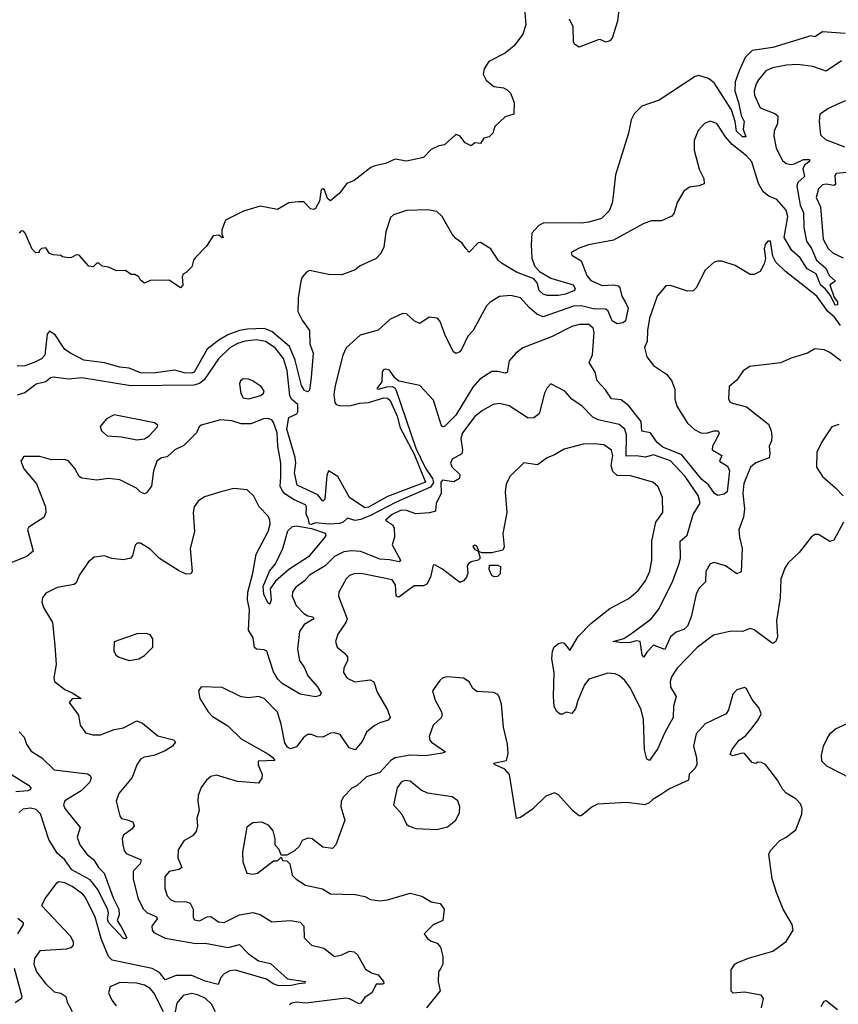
# Model space of a CAD drawing. Extents: x 1443846 to 1577407, y 839182 to 927291.
# Tile 310 of 535: x 1536818 to 1541129, y 857154 to 862342. Entities that reach past the tile are written whole.
import ezdxf

# ---------------------------------------------------------------- set-up
doc = ezdxf.new("R2010")
doc.units = 0

msp = doc.modelspace()

# ---------------------------------------------------------------- linework, layer by layer
at = {"layer": '0CON20XD'}
for points in [[(1539475, 862420), (1539484.2, 862315.8), (1539468, 862265), (1539421.2, 862205), (1539375, 862165.8), (1539288.3, 862121.7), (1539263.6, 862083.6), (1539258.8, 862055), (1539274.1, 862024.1), (1539315, 861990), (1539365, 861982.5), (1539385, 861972.5), (1539402.5, 861955), (1539422.5, 861905), (1539420, 861845), (1539375, 861830), (1539320.7, 861779.3), (1539310, 861745), (1539290, 861725), (1539261.7, 861718.3), (1539245, 861690), (1539215, 861692.5), (1539195, 861677.5), (1539163.1, 861693.1), (1539135, 861730), (1539115, 861737.5), (1539055, 861682.5), (1539025, 861677.5), (1538985, 861657.5), (1538945, 861616.2), (1538855, 861595.8), (1538795, 861606.7), (1538745, 861584.2), (1538687.9, 861572.1), (1538667.1, 861562.9), (1538578.8, 861495), (1538540.3, 861479.7), (1538501.7, 861428.3), (1538455, 861387.5), (1538439.3, 861399.3), (1538423.3, 861445), (1538415, 861451.2), (1538405, 861446.7), (1538397.5, 861385), (1538375, 861347.5), (1538365, 861342.5), (1538350, 861345), (1538315, 861382.5), (1538285, 861382.5), (1538235, 861376.7), (1538175, 861342.5), (1538085, 861360), (1537996.1, 861333.9), (1537902.5, 861285), (1537883.3, 861235), (1537882.5, 861212.5), (1537890, 861195), (1537885, 861192.5), (1537866.7, 861206.7), (1537836.4, 861203.6), (1537801.7, 861148.3), (1537743, 861087), (1537732.5, 861075), (1537725, 861040), (1537695, 861010), (1537678.3, 861001.7), (1537673.3, 860986.7), (1537676.4, 860943.6), (1537665, 860930), (1537605, 860970), (1537505, 860967.5), (1537475, 860953.3), (1537455, 860970), (1537445, 860987.5), (1537425, 861000), (1537405, 861000), (1537375, 861020), (1537328.3, 861018.3), (1537285, 861037.5), (1537253, 861043), (1537235, 861060), (1537225, 861060), (1537205, 861040), (1537183, 861043), (1537131.7, 861101.7), (1537115, 861102.5), (1537091.7, 861088.3), (1537075, 861087.5), (1537043, 861093), (1537035, 861100), (1536995, 861102.5), (1536975, 861110), (1536955, 861140), (1536933, 861137), (1536920, 861125), (1536920, 861115), (1536903, 861113), (1536883, 861133), (1536847, 861217), (1536838.3, 861228.3), (1536825, 861230), (1536815, 861217.5)], [(1539973.6, 862396.4), (1539966.4, 862333.6), (1539938.8, 862245), (1539925, 862230), (1539905, 862223.3), (1539875, 862237.5), (1539863.6, 862236.4), (1539765, 862197.5), (1539740.7, 862210.7), (1539733.6, 862223.6), (1539732, 862305), (1539713.8, 862345)], [(1541165, 862269.2), (1541045, 862277.5), (1541005, 862251.1), (1540985, 862256.5), (1540783.8, 862195), (1540675, 862178.9), (1540638, 862142), (1540606.8, 862073.2), (1540585.5, 862015), (1540583.2, 861965), (1540603.9, 861905), (1540617.5, 861837.5), (1540632.3, 861805), (1540627.3, 861765), (1540641.2, 861725), (1540625, 861725.6), (1540592.9, 861755), (1540586.6, 861805), (1540567.2, 861867.2), (1540475, 862009.6), (1540445, 862031.8), (1540395, 862047.5), (1540375, 862043.1), (1540185, 861917.5), (1540095, 861885.7), (1540053.7, 861846.3), (1540038.6, 861815), (1540024, 861744), (1539955.8, 861524.2), (1539944, 861414), (1539938.6, 861375), (1539922.5, 861335), (1539882, 861295), (1539815, 861274.8), (1539775, 861270.2), (1539578.4, 861271.6), (1539552.2, 861257.8), (1539515, 861217.1), (1539511.1, 861155), (1539515.8, 861085.8), (1539528.7, 861045), (1539555, 861015.7), (1539615, 860980.4), (1539732.3, 860945), (1539742.5, 860925), (1539738.9, 860915), (1539692.2, 860895), (1539655, 860888.8), (1539595, 860889.5), (1539575, 860895.3), (1539554, 860915), (1539542.6, 860955), (1539525.8, 860975.8), (1539435, 861011.9), (1539355, 861059.3), (1539338, 861075), (1539299.1, 861135), (1539245, 861167.5), (1539233.2, 861166.8), (1539185, 861116.7), (1539170, 861135), (1539147, 861167), (1539115, 861188.8), (1539095, 861211.2), (1539042.5, 861305), (1539015, 861330.8), (1538965, 861340), (1538855, 861337.1), (1538785.7, 861314.3), (1538770.3, 861299.7), (1538746.7, 861225), (1538736.4, 861143.6), (1538720.3, 861109.7), (1538695, 861083.8), (1538611.2, 861045), (1538585, 861024.3), (1538515, 860997.8), (1538445, 860998.9), (1538345, 861020), (1538327.6, 861012.4), (1538305, 860985.8), (1538297.8, 860965), (1538284.5, 860875.5), (1538282.5, 860805), (1538305, 860758.5), (1538343.8, 860703.8), (1538346.4, 860633.6), (1538363.2, 860585), (1538353.2, 860456.8), (1538345, 860390), (1538335, 860381.5), (1538318.1, 860388.1), (1538302.7, 860415), (1538268.3, 860548.3), (1538239.5, 860619.5), (1538145, 860698.4), (1538105, 860714.8), (1538018, 860712), (1537976.4, 860703.6), (1537915, 860681), (1537866.9, 860653.1), (1537804.7, 860605.3), (1537737.3, 860485), (1537725, 860478.8), (1537685, 860480.5), (1537635, 860496.2), (1537520.6, 860479.4), (1537455, 860481.9), (1537395, 860505.4), (1537345, 860510.8), (1537265, 860534.3), (1537155, 860548.5), (1537085.4, 860585.4), (1537055.8, 860605), (1537005, 860682.2), (1536975, 860700.8), (1536962.5, 860685), (1536950.8, 860575), (1536932.9, 860555), (1536894.6, 860535), (1536845, 860518.3), (1536805, 860517.1)], [(1541145, 862125.5), (1541065, 862071.1), (1540995, 862095.4), (1540915.9, 862105.9), (1540856.8, 862103.2), (1540781.8, 862088.2), (1540748.1, 862071.9), (1540708.5, 862025), (1540695.9, 862004.1), (1540686.1, 861965), (1540687.3, 861945), (1540717.7, 861877.7), (1540795, 861848.3), (1540810.7, 861835), (1540809.5, 861795), (1540790.8, 861755), (1540788.8, 861728.8), (1540800.9, 861665), (1540835, 861600.5), (1540853.9, 861583.9), (1540878.9, 861578.9), (1540897.8, 861582.2), (1540945, 861605.8), (1540976.7, 861605), (1540977.5, 861595), (1540952, 861578), (1540942.5, 861557.5), (1540951.3, 861515), (1540916.1, 861485), (1540909.7, 861465), (1540928.8, 861365), (1540944.8, 861325), (1540947.7, 861247.7), (1540961.2, 861175), (1540986.9, 861136.9), (1541014.6, 861075), (1541063.1, 861033.1), (1541080.8, 860995), (1541114.3, 860965), (1541084.3, 860945), (1541107.8, 860877.8), (1541124.3, 860855), (1541125, 860840), (1541115, 860838.1), (1541108.9, 860845), (1541088.6, 860888.6), (1541062.1, 860922.1), (1541034.4, 860945), (1541012.9, 861002.9), (1540965, 861029.8), (1540927.9, 861087.9), (1540885, 861126.2), (1540843.3, 861195), (1540862.9, 861305), (1540855, 861337.9), (1540805, 861394.7), (1540762.5, 861412.5), (1540732.8, 861435), (1540709.4, 861479.4), (1540673.6, 861593.6), (1540645, 861625.3), (1540570.7, 861685), (1540535.6, 861725.6), (1540490, 861795), (1540455, 861808), (1540424.5, 861795.5), (1540391.7, 861758.3), (1540370, 861705), (1540370, 861655), (1540395.8, 861555), (1540421.4, 861505), (1540422, 861478), (1540395, 861467.1), (1540345, 861459.2), (1540315, 861438.8), (1540280.9, 861379.1), (1540264.2, 861325), (1540252.5, 861307.5), (1540198.3, 861281.7), (1540145, 861282.5), (1540105, 861268.6), (1539945, 861180), (1539813.3, 861155), (1539765, 861138.8), (1539722.5, 861115), (1539725, 861101.2), (1539775, 861071.2), (1539803.8, 860995), (1539825, 860967.5), (1539885, 860941.8), (1539945, 860944.2), (1539969.4, 860939.4), (1539978.5, 860928.5), (1539988.8, 860885), (1540006.6, 860855), (1540022.7, 860822.7), (1540008.3, 860755), (1539995.7, 860744.3), (1539965, 860740), (1539938.6, 860755), (1539916.3, 860806.3), (1539905, 860817.2), (1539837.7, 860817.7), (1539776.5, 860833.5), (1539735, 860832.8), (1539575, 860776.9), (1539540.9, 860790.9), (1539500.6, 860825), (1539455, 860875.7), (1539405, 860889.4), (1539345, 860882.9), (1539295, 860853.1), (1539276.5, 860835), (1539205.6, 860705), (1539177.5, 860675), (1539145, 860604), (1539135, 860591.4), (1539115, 860582.5), (1539102, 860592), (1539059.6, 860675), (1539032.5, 860752.5), (1539018.8, 860768.8), (1538975, 860773.8), (1538925, 860742), (1538896.2, 860755), (1538855, 860792), (1538835, 860794), (1538814.5, 860785.5), (1538767.8, 860762.2), (1538705, 860705.8), (1538610.3, 860679.7), (1538537.6, 860612.4), (1538520.6, 860575), (1538479.4, 860415), (1538472.8, 860367.2), (1538477.5, 860325), (1538484.8, 860314.8), (1538507, 860307), (1538561.2, 860308.8), (1538608.4, 860321.5), (1538654.9, 860325.1), (1538735, 860349.4), (1538755, 860348.3), (1538769.2, 860335), (1538805, 860253.8), (1538821.6, 860191.6), (1538895, 860052.6), (1538955.2, 859905), (1538755, 859829.9)], [(1541166.2, 861913.8), (1541125, 861896.5), (1541076.7, 861875), (1541032.5, 861845), (1541028.8, 861805), (1541036, 861735), (1541061.1, 861711.1), (1541161.7, 861671.7)], [(1541209.6, 861540.4), (1541117.8, 861532.2), (1541111.5, 861518.5), (1541115, 861474.3), (1541105, 861467.7), (1541065, 861475.8), (1541045, 861471.2), (1541025, 861450), (1541012.9, 861405), (1541035.3, 861355.2), (1541049, 861185), (1541075, 861137.2), (1541101.6, 861111.6), (1541155, 861086.9)], [(1541141.2, 860731.2), (1541109.5, 860775), (1541074.2, 860804.2), (1541015, 860885.4), (1540850, 861015), (1540800, 861065), (1540783.3, 861096.7), (1540772.5, 861175), (1540757.5, 861175), (1540743, 861157), (1540739.2, 861135), (1540746.1, 861083.9), (1540738.8, 861055), (1540716.7, 861015), (1540685, 861000), (1540665, 860998.8), (1540585, 861047.5), (1540515, 861070), (1540495, 861070), (1540475, 861063.8), (1540428, 861022), (1540380.8, 860929.2), (1540365, 860913.3), (1540335, 860911.2), (1540245, 860942), (1540220.5, 860939.5), (1540174.4, 860885.6), (1540135, 860770), (1540123.6, 860705), (1540123, 860647), (1540107.8, 860615), (1540120, 860565), (1540155, 860520), (1540223.8, 860475), (1540251.1, 860441.1), (1540267.9, 860395), (1540267.5, 860345), (1540277.9, 860305), (1540335, 860216.7), (1540372.2, 860182.2), (1540405.2, 860165.2), (1540435, 860163.7), (1540475, 860175.4), (1540496.2, 860175), (1540501.4, 860165), (1540498.5, 860155), (1540478.5, 860118.5), (1540466.9, 860095), (1540465.4, 860075), (1540515.7, 860045), (1540503.8, 860015), (1540545, 859989.8), (1540555.8, 859965), (1540544.1, 859855), (1540528.7, 859841.3), (1540495, 859834.8), (1540477.7, 859845), (1540445, 859890.5), (1540409.5, 859919.5), (1540305, 860050), (1540205, 860089.3), (1540175.4, 860115), (1540139.3, 860165), (1540095, 860174.4), (1540091.5, 860225), (1540025, 860308.3), (1539985, 860338.6), (1539934.4, 860345), (1539902.1, 860392.1), (1539858.3, 860438.3), (1539847.9, 860485), (1539816.2, 860535), (1539833.7, 860576.3), (1539842.5, 860695), (1539837.4, 860717.4), (1539815, 860736.5), (1539765, 860735.3), (1539725, 860725.9), (1539618.8, 860671.2), (1539466.8, 860613.2), (1539431.4, 860585), (1539395.4, 860544.6), (1539385, 860482.5), (1539375, 860479.1), (1539335, 860488.8), (1539305, 860488.5), (1539241.7, 860448.3), (1539203.8, 860405), (1539115, 860258.2), (1539055, 860198.9), (1539045, 860197.5), (1539037, 860207), (1538997.4, 860337.4), (1538925, 860414.3), (1538815, 860438.1), (1538794.1, 860454.1), (1538765, 860494.5), (1538745, 860501.5), (1538733.7, 860496.4), (1538727.7, 860485), (1538725.4, 860434.6), (1538698.3, 860398.3), (1538705, 860394.7), (1538751.7, 860408.3), (1538780, 860410), (1538792.8, 860402.8), (1538803.1, 860383.1), (1538904.2, 860085), (1538955, 859979.4), (1538992.7, 859925), (1538996.4, 859903.6), (1538982, 859878), (1538799.8, 859800.2), (1538665, 859728.9), (1538615, 859709), (1538585, 859703.3), (1538545, 859715.6), (1538521.9, 859695), (1538502.7, 859687.3), (1538445, 859683.8), (1538375, 859691), (1538355, 859681.8), (1538344.7, 859684.7), (1538337.9, 859715), (1538325.8, 859735), (1538329.1, 859775), (1538323.1, 859785), (1538263, 859813), (1538215, 859844.1), (1538200.5, 859860.5), (1538190.3, 859885), (1538194.1, 859934.1), (1538194.1, 860005), (1538177.3, 860095), (1538173.4, 860165), (1538155, 860219.4), (1538145, 860232.9), (1538125, 860241.4), (1538101.7, 860238.3), (1538035, 860212), (1537985, 860212), (1537935, 860228.5), (1537875, 860232.9), (1537773.3, 860205), (1537763.4, 860196.6), (1537750, 860165), (1537681.7, 860098.3), (1537635, 860076.2), (1537595, 860038.8), (1537565, 860033.3), (1537540, 860015), (1537521.9, 859965), (1537511.9, 859885), (1537485, 859848.8), (1537475, 859844), (1537455, 859852.5), (1537432.8, 859872.8), (1537345, 859916.7), (1537285, 859924.5), (1537225, 859915.6), (1537145.5, 859925.5), (1537132, 859935), (1537108, 859978), (1537075, 860017.5), (1537054.2, 860024.2), (1536985, 860022.5), (1536925, 860040.8)], [(1538755, 859829.9), (1538655, 859772.8), (1538635, 859769.3), (1538554.3, 859825), (1538493.6, 859935), (1538445, 859965.6), (1538435, 859940), (1538425.5, 859815), (1538415, 859804.3), (1538388.4, 859838.5), (1538279.4, 859889.4), (1538264.9, 859955), (1538271.6, 860005), (1538268.1, 860035), (1538225.1, 860185), (1538234.5, 860245.5), (1538276.7, 860265), (1538282.5, 860275), (1538283.3, 860315), (1538250.9, 860340.9), (1538240.7, 860360.7), (1538226.3, 860493.7), (1538206.7, 860556.7), (1538163.1, 860613.1), (1538113.2, 860646.8), (1538065, 860654.5), (1538005, 860648.5), (1537965.3, 860635.3), (1537925, 860612.2), (1537864.4, 860555), (1537789.3, 860445), (1537765, 860424.8), (1537735, 860416.5), (1537403.3, 860413.3), (1537144.6, 860455.4), (1537075, 860448.5), (1536995, 860459.1), (1536980, 860455), (1536955, 860433.1), (1536905, 860421.5), (1536845, 860376), (1536805, 860363.8)], [(1541141.4, 860545), (1541085, 860588.6), (1541055, 860602.5), (1541005, 860608), (1540967.5, 860585), (1540881.2, 860558.8), (1540825, 860534), (1540662.5, 860515), (1540627.3, 860492.7), (1540595, 860443.3), (1540555, 860410), (1540550, 860345), (1540558, 860328), (1540570.9, 860320.9), (1540645, 860302.9), (1540760.6, 860210.6), (1540776.2, 860175), (1540779.6, 860145), (1540777.6, 860122.4), (1540764.3, 860095), (1540769.1, 860055), (1540765, 860034.2), (1540695, 860007.9), (1540665.7, 859985), (1540631.6, 859898.4), (1540626.3, 859845), (1540635.7, 859764.3), (1540629, 859721), (1540605.4, 859654.6), (1540608.2, 859615), (1540623.1, 859555), (1540616.7, 859433.3), (1540595, 859422.9), (1540535, 859464.2), (1540475, 859482.5), (1540455, 859475.7), (1540432.1, 859435), (1540429.7, 859380.3), (1540394.7, 859345.3), (1540380.5, 859315), (1540353.3, 859195), (1540334.4, 859145.6), (1540315, 859129.2), (1540275.8, 859115), (1540245, 859090), (1540215, 859023.6), (1540155, 859046.7), (1540120.2, 859009.8), (1540105, 858983.3), (1540096.7, 858995), (1540085.4, 859065.4), (1540065, 859068.9), (1540035, 859061.2), (1539988.7, 859058.7), (1539942.5, 859065), (1539998.8, 859081.2), (1540047.6, 859112.4), (1540144.3, 859185), (1540183.8, 859236.2), (1540258, 859385), (1540289, 859471), (1540297.2, 859505), (1540295.6, 859595), (1540333.5, 859626.5), (1540364.7, 859735), (1540401.5, 859795), (1540390.3, 859835), (1540322.9, 859935), (1540245, 860018.4), (1540155, 860049.7), (1540113.9, 860036.1), (1540065, 860044), (1540012, 860042), (1540014, 860154), (1540004.8, 860184.8)], [(1540004.8, 860184.8), (1539975, 860208.9), (1539865, 860233.9), (1539836.9, 860246.9), (1539780.8, 860305), (1539725, 860342.5), (1539688.8, 860385), (1539615, 860422.5), (1539595, 860402.5), (1539582, 860375), (1539552.9, 860265), (1539525, 860244.5), (1539495, 860241.9), (1539395, 860307.3), (1539345, 860320), (1539311.2, 860315), (1539255, 860282.7), (1539215, 860250.8), (1539150.5, 860165), (1539141.4, 860135), (1539150.4, 860075), (1539146.5, 860055), (1539095, 860026.9), (1539086.8, 860005), (1539094.7, 859984.8), (1539135.5, 859945.5), (1539134.3, 859925), (1539105, 859906.5), (1539045, 859915.6), (1539035, 859905.7), (1539036.7, 859845), (1539011.2, 859795), (1539006.9, 859753.1), (1538976.7, 859743.3), (1538905, 859738.6), (1538855, 859756.7), (1538827.5, 859757.5), (1538778.9, 859735), (1538744.4, 859705), (1538780.7, 859680.7), (1538790, 859665), (1538791.1, 859615), (1538780.4, 859575), (1538822.7, 859495), (1538816.7, 859485), (1538765, 859496.6), (1538715, 859499), (1538615, 859540), (1538565, 859542.7), (1538525, 859537.6), (1538475, 859513.1), (1538427.5, 859465), (1538345, 859416), (1538318.5, 859385), (1538270.1, 859349.9), (1538255.5, 859325), (1538253.6, 859305), (1538273.6, 859255), (1538315, 859213.8), (1538335, 859201.2), (1538362.5, 859195), (1538367.5, 859185), (1538315.3, 859154.7), (1538291.5, 859118.5), (1538280.8, 859025), (1538292.1, 858965), (1538317.1, 858927.1), (1538336.2, 858885), (1538387, 858827), (1538405.9, 858794.1), (1538398.6, 858781.4), (1538375, 858774.2), (1538295, 858787.5), (1538200, 858845), (1538177.5, 858867.5), (1538154.7, 858905), (1538119.5, 859015), (1538105, 859022.5), (1538064.7, 859024.7), (1538053.8, 859033.8), (1538046.7, 859085), (1538022.7, 859125), (1538028.5, 859235), (1538017.3, 859285), (1538018.8, 859325), (1538045.3, 859425), (1538063.2, 859525), (1538126.8, 859645), (1538136.7, 859683.3), (1538135.5, 859705), (1538126.6, 859726.6), (1538079.4, 859775), (1538050.7, 859830.7), (1538016, 859865), (1537945, 859871.9), (1537877.5, 859855), (1537791.7, 859828.3), (1537758.8, 859805), (1537737.5, 859775), (1537731.4, 859745), (1537738.5, 859645), (1537716.4, 859555), (1537727.1, 859435), (1537718.5, 859421.5), (1537695, 859420.6), (1537655, 859439.2), (1537555, 859502.9), (1537505, 859552), (1537455, 859583.3), (1537437, 859583), (1537426.4, 859573.6), (1537411.7, 859518.3), (1537402.5, 859505), (1537364.2, 859495.8), (1537303.6, 859503.6), (1537265, 859516.7), (1537209.7, 859510.3), (1537181.2, 859485), (1537133.6, 859416.4), (1537116, 859375), (1537105, 859366), (1537015, 859350), (1536955, 859320), (1536938, 859295), (1536934, 859275), (1536944, 859245), (1536990, 859165), (1537002.5, 859045), (1537010, 858945), (1536998.6, 858875), (1537001.9, 858855), (1537055, 858811.9), (1537095.1, 858795.1), (1537142.5, 858765), (1537095, 858764.3), (1537078, 858745), (1537128.3, 858678.3), (1537136, 858625), (1537163.8, 858585), (1537203, 858573), (1537244.4, 858574.4), (1537315, 858601.5), (1537365, 858611.5), (1537435, 858647.5), (1537464.6, 858634.6), (1537545, 858568.8), (1537627.4, 858547.4), (1537637.7, 858537.7), (1537622, 858515), (1537585, 858490), (1537525, 858465.5), (1537473.6, 858456.4), (1537453.8, 858445), (1537434.5, 858415.5), (1537410.1, 858349.9), (1537339.6, 858265), (1537326.5, 858225), (1537345, 858146.7), (1537355, 858133.5), (1537383.8, 858126.2), (1537414.4, 858115), (1537421.2, 858095), (1537411.2, 858078.8), (1537364.3, 858045), (1537357.1, 858025), (1537360.6, 857995), (1537368.1, 857965), (1537379.3, 857949.3), (1537456.9, 857915), (1537453.2, 857895), (1537416.2, 857855), (1537415.3, 857815.3), (1537440, 857715), (1537467.8, 857657.7), (1537487.1, 857637.1), (1537538.6, 857615), (1537541.9, 857605), (1537514.1, 857565), (1537516, 857545), (1537525, 857532.7), (1537585, 857502.8), (1537745, 857474.6), (1537795, 857476.1), (1537916.1, 857453.9), (1537975, 857468.9), (1538021.7, 857421.7), (1538075, 857383.1), (1538138.8, 857368.8), (1538227.8, 857287.8), (1538321.2, 857275), (1538320, 857265), (1538288.9, 857261.1), (1538247, 857253), (1538181.9, 857251.9), (1538152.7, 857262.7), (1538117.1, 857287.1), (1537955, 857334.5), (1537925, 857330.2), (1537894.6, 857315), (1537877.1, 857295), (1537862.4, 857257.6), (1537795, 857275.7), (1537725, 857305.6), (1537641.2, 857305), (1537585, 857282.3), (1537555, 857321.8), (1537515, 857343.1), (1537305, 857386.2), (1537285.3, 857405), (1537248, 857495), (1537215, 857613.3), (1537165, 857717.1), (1537150.4, 857735), (1537095, 857775.3), (1537055, 857794.6), (1537025, 857799.5), (1537009.8, 857790.2), (1536955, 857718), (1536933.1, 857675), (1537084.2, 857514.2), (1537099.1, 857485), (1537098.9, 857465), (1537088, 857452), (1537065, 857444.6), (1536925, 857435.5), (1536895.5, 857395), (1536892.3, 857365), (1536906.5, 857325), (1536953.6, 857263.6), (1537000.3, 857220.3), (1537035, 857213.3), (1537061.1, 857195), (1537068.5, 857165), (1537095.2, 857115.2)], [(1538025, 860344.1), (1538087.4, 860362.6), (1538102.4, 860375), (1538104.7, 860385), (1538089, 860409), (1538048.1, 860438.1), (1538025, 860448.3), (1537995, 860449.7), (1537981, 860439), (1537976.1, 860423.9), (1537981.9, 860371.9), (1537995, 860350.4), (1538025, 860344.1)], [(1537435, 860127.5), (1537475, 860132.9), (1537500.7, 860149.3), (1537542.1, 860195), (1537545.4, 860205.4), (1537528, 860218), (1537315, 860260), (1537275, 860238.7), (1537242.2, 860197.8), (1537249.5, 860175), (1537278.6, 860148.6), (1537355, 860144.9), (1537435, 860127.5)], [(1541131.2, 860208.8), (1541095, 860196.2), (1541041.7, 860118.3), (1541015, 860062.5), (1541014.5, 859985), (1541045.3, 859935.3), (1541115, 859875.7), (1541153.7, 859833.7)], [(1541155.5, 859694.5), (1541105, 859598.8), (1541085, 859593.3), (1541025, 859630), (1541005, 859630), (1540986.2, 859615), (1540922, 859535), (1540865, 859480), (1540848, 859452), (1540826.1, 859393.9), (1540823.4, 859295), (1540803.6, 859175), (1540809.1, 859090.9), (1540800.8, 859065), (1540785, 859055.8), (1540775, 859060.6), (1540685, 859127.1), (1540665, 859134.2), (1540625, 859117.5), (1540565, 859119.4), (1540471.7, 859098.3), (1540385.3, 859034.7), (1540279.5, 858925), (1540250.8, 858879.2), (1540243.8, 858855), (1540245.5, 858825), (1540274.4, 858775), (1540260.8, 858725), (1540260, 858665), (1540215, 858586.7), (1540179, 858501), (1540135, 858439.1), (1540120.8, 858445), (1540108.2, 858495), (1540102.2, 858655), (1540091.6, 858705), (1540035, 858820.6), (1540005, 858860), (1539975.8, 858885), (1539954.5, 858894.5), (1539915, 858898.6), (1539815, 858867.5), (1539793, 858837), (1539757.1, 858755), (1539745, 858710), (1539725, 858686.7), (1539695, 858693.3), (1539677.1, 858682.9), (1539665, 858682.9), (1539646.4, 858696.4), (1539632.6, 858722.6), (1539628.5, 858775), (1539633.1, 858903.1), (1539620.9, 858975), (1539623.8, 859015), (1539632.4, 859037.6), (1539655, 859055.4), (1539675, 859060.5), (1539686.1, 859056.1), (1539715, 859017.5), (1539758.4, 859091.6), (1539825, 859160.5), (1539925, 859240), (1540025, 859291.8), (1540075.8, 859334.2), (1540113.6, 859385), (1540136.7, 859436.7), (1540147.1, 859495), (1540146.1, 859595), (1540168.7, 859695), (1540204.4, 859745), (1540202.9, 859825), (1540180.9, 859880.9), (1540152, 859905), (1540035, 859937.8), (1539965, 859940.7), (1539941.7, 859961.7), (1539932.5, 859992.5), (1539941.1, 860045), (1539934.2, 860074.2), (1539895, 860102), (1539842.1, 860107.9), (1539784.7, 860105.3), (1539685, 860078.5), (1539635, 860049.2), (1539595, 860034.2), (1539545, 859996.9), (1539473, 860007), (1539400, 859935), (1539379.5, 859895), (1539374.6, 859855), (1539383.2, 859745), (1539363.1, 859635), (1539368.9, 859565), (1539362.8, 859547.2), (1539305, 859533.5), (1539253.6, 859533.6), (1539238.3, 859538.3), (1539225, 859568), (1539215, 859573.8), (1539205, 859566.2), (1539215, 859550), (1539231.7, 859541.7), (1539243.3, 859505), (1539232.5, 859495), (1539195, 859485.6), (1539181.4, 859475), (1539174.4, 859464.4), (1539178.1, 859425), (1539171.4, 859405), (1539155.5, 859384.5), (1539135, 859376.2), (1539045, 859447.1), (1539005, 859470), (1538995, 859467.5), (1538982.1, 859405), (1538962.6, 859367.4), (1538945, 859358.6), (1538895, 859358.2), (1538815, 859299.6), (1538800.5, 859305), (1538796.4, 859365), (1538780.3, 859390.3), (1538625, 859422.2), (1538585, 859423.1), (1538555, 859413.6), (1538537.3, 859395), (1538498.2, 859325), (1538496.4, 859305), (1538541.8, 859185), (1538535.5, 859165), (1538493.5, 859105), (1538481.1, 859065), (1538490, 859035), (1538528.1, 859005), (1538543.5, 858985), (1538543.6, 858965), (1538524.5, 858925), (1538522.8, 858902.8), (1538542.4, 858872.4), (1538582.8, 858852.8), (1538664.5, 858864.5), (1538683.3, 858853.3), (1538700.8, 858799.2), (1538755, 858705.6), (1538768.9, 858665), (1538759.2, 858650.8), (1538715, 858636.7), (1538685, 858621.1), (1538645, 858587.3), (1538621.5, 858538.5), (1538585, 858494.6), (1538553.5, 858505), (1538505, 858575.6), (1538475, 858584.4), (1538455, 858582.2), (1538415, 858561.4), (1538385, 858562.5), (1538355, 858575.8), (1538335, 858575.7), (1538315, 858562), (1538275, 858511.2), (1538245, 858500), (1538228.8, 858508.8), (1538215, 858532.5), (1538195, 858630), (1538175, 858693.8), (1538105, 858765.7), (1538075, 858775.6), (1538025, 858768), (1537985, 858774.3), (1537885, 858823.8), (1537773, 858827), (1537760, 858805), (1537767.5, 858765), (1537810, 858695), (1537832.4, 858672.4), (1537915, 858622), (1537985, 858553.2), (1538124.4, 858474.4), (1538151.9, 858455), (1538161.7, 858438.3), (1538073.3, 858435), (1538073.6, 858416.4), (1538094.2, 858365), (1538093.8, 858345), (1538075, 858318.8), (1537965, 858327.1), (1537855, 858360.8), (1537825, 858354), (1537801.2, 858335), (1537773, 858297), (1537758.8, 858255), (1537756, 858225), (1537762.5, 858175), (1537751.4, 858135), (1537754.4, 858095), (1537747.1, 858065), (1537728.9, 858041.1), (1537682, 858015), (1537652, 857968), (1537650, 857925), (1537672, 857875), (1537657.5, 857865), (1537605, 857853.8), (1537582.1, 857825), (1537582.3, 857765), (1537594.5, 857725), (1537614.4, 857705), (1537635, 857695.4), (1537695, 857694.6), (1537716.2, 857686.2), (1537730.9, 857655), (1537731.7, 857611.7), (1537738.2, 857598.2), (1537765, 857593.2), (1537805, 857614), (1537825, 857616.8), (1537865, 857588.8), (1537895.5, 857585.5), (1537975, 857624.6), (1538045, 857638.5), (1538085, 857627.8), (1538145, 857589.4), (1538245, 857596.2), (1538295, 857587.5), (1538313.5, 857565), (1538316.9, 857505), (1538355.5, 857465.5), (1538420.2, 857450.2), (1538475, 857405.8), (1538515, 857414.2), (1538555, 857433.6), (1538580, 857430), (1538597.5, 857415), (1538639.6, 857339.6), (1538675, 857318.1), (1538705, 857310), (1538734.2, 857275), (1538735.7, 857264.3), (1538730.5, 857259.5), (1538695, 857260), (1538674.6, 857215.4), (1538635, 857190.6), (1538615, 857160.8), (1538605, 857155.6), (1538555, 857182.5), (1538535, 857186.9), (1538325, 857159.3), (1538275, 857164.5), (1538250.4, 857159.6), (1538239.3, 857150.7)], [(1536925, 860040.8), (1536840, 860040), (1536823.8, 860015), (1536840, 859975), (1536906.8, 859896.8), (1536954.4, 859775), (1536955.6, 859745), (1536945, 859718.8), (1536887.1, 859682.9), (1536865, 859666.2), (1536860, 859655), (1536889.1, 859540.9), (1536855, 859514.4), (1536763, 859477)], [(1538135, 859261.9), (1538125, 859269.5), (1538104, 859315), (1538100, 859355), (1538133.4, 859436.6), (1538165.8, 859475), (1538203.6, 859555), (1538230.7, 859649.3), (1538255, 859671.1), (1538275, 859674.9), (1538355, 859661.4), (1538427, 859637), (1538430.7, 859625), (1538424.1, 859615), (1538338.7, 859511.3), (1538235, 859445.2), (1538165.9, 859384.1), (1538137, 859343), (1538141.7, 859285), (1538135, 859261.9)], [(1539315, 859406.2), (1539305, 859413.3), (1539290, 859445), (1539291.7, 859468.3), (1539335, 859468.5), (1539350, 859460), (1539347.5, 859422.5), (1539335, 859407.5), (1539315, 859406.2)], [(1537395, 858966.2), (1537445, 858974), (1537475, 858991.2), (1537520, 859035), (1537519.3, 859079.3), (1537505, 859100), (1537485, 859108), (1537435, 859106), (1537316.4, 859063.6), (1537313, 859017), (1537325, 858993.3), (1537342.3, 858982.3), (1537395, 858966.2)], [(1540725, 857136.2), (1540734.2, 857185), (1540722.7, 857202.7), (1540635, 857218.8), (1540575, 857213.3), (1540565, 857222.5), (1540564, 857335), (1540583.3, 857365), (1540595, 857372), (1540660.7, 857399.3), (1540785, 857434.2), (1540853.8, 857485), (1540891.2, 857545), (1540885.7, 857575), (1540838.9, 857655), (1540803.3, 857743.3), (1540781.5, 857815), (1540762.5, 857945), (1540771.2, 857965), (1540818.8, 858015), (1540855, 858033.8), (1540905, 858073.3), (1540936, 858155), (1540938.8, 858185), (1540930.7, 858210.7), (1540905.8, 858235.8), (1540855, 858266.7), (1540836.7, 858285), (1540808, 858335), (1540745, 858416.7), (1540725, 858428.8), (1540705, 858430), (1540695, 858422.5), (1540675, 858427.5), (1540635, 858476), (1540622.3, 858477.7), (1540573.9, 858463.9), (1540560, 858470), (1540568, 858495), (1540605, 858544.2), (1540640.7, 858569.3), (1540668.1, 858601.9), (1540709.1, 858655), (1540722.2, 858685), (1540711.9, 858715), (1540675, 858759.2), (1540645.7, 858815.7), (1540635, 858823.8), (1540595, 858811.2), (1540572.7, 858787.3), (1540550.8, 858705), (1540538.8, 858685), (1540427.3, 858632.7), (1540380.6, 858579.4), (1540366.7, 858515), (1540382.9, 858455), (1540383.8, 858416.2), (1540373.3, 858396.7), (1540343, 858367), (1540340, 858335), (1540240, 858290), (1540188, 858255), (1540153.3, 858235), (1540133.3, 858215), (1540110, 858205), (1540015, 858216.9), (1539861.4, 858208.6), (1539833.3, 858195), (1539775, 858146.7), (1539765, 858146.7), (1539732.3, 858172.3), (1539655, 858257.5), (1539635, 858267.5), (1539589.3, 858250.7), (1539517.9, 858182.1), (1539455, 858138.8), (1539435, 858132.5), (1539398.1, 858365), (1539373.2, 858393.2), (1539321.4, 858415), (1539314, 858425), (1539380.9, 858439.1), (1539390.9, 858475), (1539387.7, 858525), (1539365.5, 858615), (1539356, 858735), (1539343.6, 858773.6), (1539335.9, 858785.9), (1539315, 858797.5), (1539225, 858802.5), (1539205, 858817.5), (1539185, 858852.5), (1539155, 858873.3), (1539070.7, 858879.3), (1539046.4, 858873.6), (1539030.7, 858859.3), (1538991.2, 858805), (1539006.1, 858756.1), (1539040, 858695), (1539042, 858675), (1539035, 858661.2), (1538995.9, 858624.1), (1538974.3, 858565), (1538977.1, 858545), (1538985.8, 858535), (1539060, 858485), (1539042.8, 858477.2), (1538955, 858462.9), (1538875, 858466.4), (1538795, 858452.2), (1538772.1, 858437.9), (1538714.3, 858375.7), (1538645, 858353.1), (1538595, 858306.7), (1538567.2, 858292.8), (1538523, 858247), (1538511.1, 858225), (1538508.9, 858195), (1538530.8, 858125), (1538483.3, 857995), (1538465.9, 857974.1), (1538415, 857981.2), (1538357.5, 858025), (1538335, 858028.8), (1538305, 858016.7), (1538290, 857985), (1538265, 857962.5), (1538225, 857940), (1538195, 857940), (1538185, 857970), (1538163, 857993), (1538163.3, 858025), (1538152.5, 858067.5), (1538128.3, 858098.3), (1538093.4, 858113.4), (1538045, 858110.6), (1538015, 858088), (1537990.8, 857955), (1537994, 857905), (1538014.4, 857844.4), (1538045, 857839.2), (1538070, 857845), (1538155, 857910), (1538175, 857910), (1538195, 857930), (1538201.7, 857911.7), (1538225, 857910), (1538240, 857895), (1538252.5, 857835), (1538274.2, 857814.2), (1538322.3, 857782.3), (1538412.4, 857762.4), (1538455, 857735.7), (1538585, 857733.3), (1538635, 857721.2), (1538665, 857706.2), (1538715, 857700), (1538755, 857703.8), (1538875, 857740), (1538935, 857723.3), (1538985, 857693.3), (1539032.5, 857685), (1539052.5, 857655), (1539046.7, 857595), (1538995, 857573.3), (1538947.5, 857525), (1538965, 857501.2), (1538985, 857486.2), (1539015.8, 857475.8), (1539034.2, 857454.2), (1539045.8, 857405), (1539046.2, 857365), (1539035.9, 857344.1)], [(1541259.6, 858309.6), (1541068.3, 858408.3), (1541042.5, 858435), (1541040.5, 858465), (1541051.5, 858515), (1541069.6, 858555), (1541087.6, 858582.4), (1541113.7, 858606.3), (1541265, 858673.5)], [(1536815, 858589.2), (1536842, 858562), (1536854, 858524), (1536878.6, 858488.6), (1536935, 858452.1), (1537000.2, 858390.2), (1537175, 858368.8), (1537189.5, 858359.5), (1537194, 858345), (1537187.1, 858325), (1537141.7, 858278.3), (1537055, 858225.6), (1537049.1, 858205), (1537056.5, 858185), (1537136, 858085), (1537120, 858035), (1537135.4, 857995), (1537171.8, 857945), (1537208.5, 857915), (1537233.2, 857875), (1537263.3, 857845), (1537311.1, 857715), (1537340.2, 857655), (1537342.5, 857625), (1537331.8, 857595), (1537352.2, 857562.2), (1537382.9, 857505), (1537375, 857498.1), (1537365, 857500.5), (1537285.3, 857585), (1537279.8, 857605), (1537286.2, 857635), (1537282.4, 857652.4), (1537229.6, 857759.6), (1537189, 857809), (1537091.9, 857861.9), (1537056.2, 857915), (1537015, 857949.7), (1536972.3, 858022.3), (1536927, 858157), (1536905, 858179.8), (1536875, 858187.8), (1536835, 858181.9), (1536815, 858163.8)], [(1536775.2, 858365.2), (1536865, 858309.3), (1536876.7, 858295), (1536874.4, 858285), (1536861.2, 858278.8), (1536797.1, 858272.9)], [(1539015, 858074.4), (1539071.7, 858088.3), (1539115, 858124), (1539134, 858165), (1539135.8, 858195), (1539125.6, 858225.6), (1539095, 858248), (1538965, 858265.7), (1538932.4, 858282.4), (1538875, 858330.4), (1538846.4, 858333.6), (1538826.2, 858323.8), (1538805.6, 858295), (1538786.2, 858205), (1538830, 858155), (1538855, 858102.5), (1538865, 858093.8), (1538905, 858080.8), (1539015, 858074.4)], [(1536808.6, 857608.6), (1536835.5, 857585), (1536835.7, 857574.3), (1536807, 857525)], [(1536789.7, 857345), (1536829.4, 857195), (1536827.5, 857185), (1536795, 857162.5)], [(1539035.9, 857344.1), (1539023.8, 857325), (1539021.2, 857275), (1539032.5, 857225), (1538960, 857135)], [(1537574.9, 857114.9), (1537523.9, 857215), (1537505, 857236.4), (1537475, 857254.5), (1537434.5, 857265.5), (1537345, 857269.5), (1537294.5, 857245.5), (1537286.1, 857213.9), (1537304, 857175), (1537326.6, 857146.6)], [(1537848.4, 857115), (1537827.9, 857155), (1537795, 857185.9), (1537755, 857204.7), (1537725, 857210.7), (1537678.8, 857201.2), (1537645, 857159.4), (1537634.1, 857095.9)], [(1541037.8, 857142.2), (1541055, 857170), (1541065, 857173.3), (1541125, 857126)]]:
    msp.add_lwpolyline(points, dxfattribs=at)

doc.saveas('drawing.dxf')
